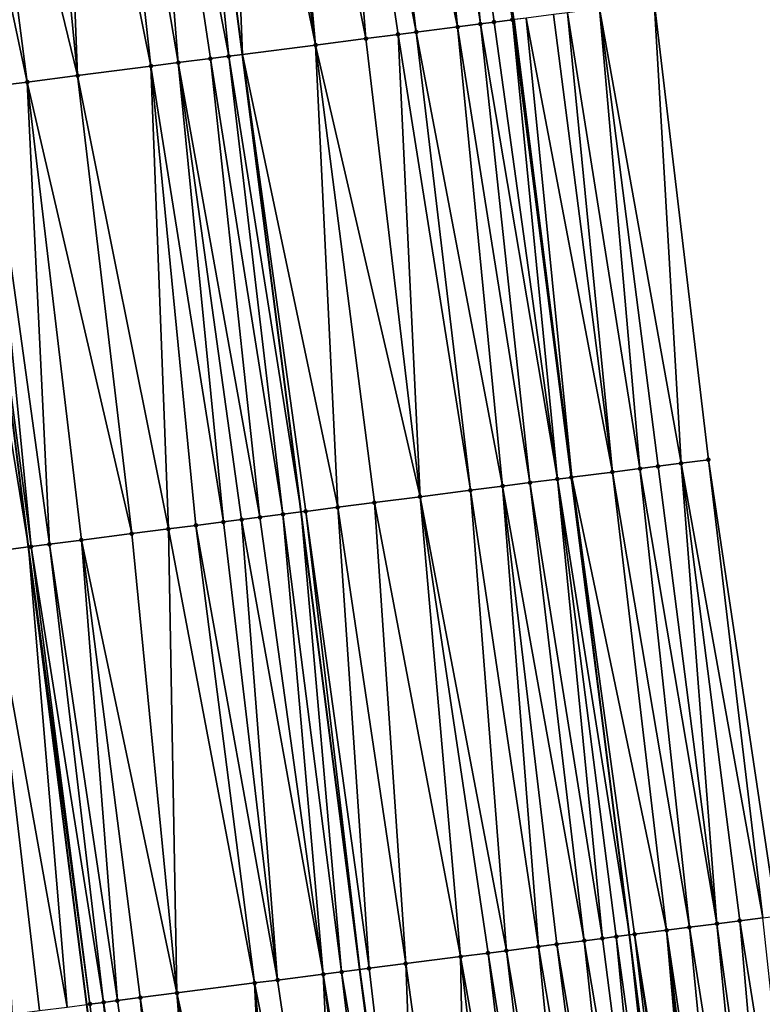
# Model space of a CAD drawing. Header units: feet. Extents: x 2004186 to 2014793, y 836912 to 864902.
# Tile 304 of 656: x 2010692 to 2010724, y 846642 to 846685. Entities that reach past the tile are written whole.
import ezdxf

# ---------------------------------------------------------------- set-up
doc = ezdxf.new("R2010")
doc.units = ezdxf.units.FT
doc.header["$LTSCALE"] = 100
doc.header["$MEASUREMENT"] = 0
for name, color, linetype, lineweight in [('EP_Travel Lane', 5, 'Continuous', 40), ('GPL_Skip Line', 2, 'Continuous', 40), ('Road Shots', 4, 'Continuous', 200), ('Road X-Section', 30, 'Continuous', 13)]:
    doc.layers.add(name, color=color, linetype=linetype, lineweight=lineweight)
doc.layers.add('I-77 SB_MM21-27-Surface-Border', color=7, linetype='Continuous')
doc.layers.add('I-77 SB_MM21-27-Surface-TIN', color=7, linetype='Continuous')

msp = doc.modelspace()

# ---------------------------------------------------------------- linework, layer by layer
at = {"layer": 'EP_Travel Lane'}
msp.add_polyline3d([(2010746.259659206, 846361.4718265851, 432.4409175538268), (2010744.67706048, 846381.4357524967, 432.6228364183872), (2010743.072637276, 846401.3705133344, 432.778790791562), (2010741.468191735, 846421.3055517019, 432.9162438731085), (2010739.747852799, 846441.3626244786, 433.0615329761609), (2010737.914762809, 846461.2920762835, 433.2014829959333), (2010736.070887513, 846481.2060482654, 433.356833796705), (2010734.227110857, 846501.1189549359, 433.5070528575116), (2010732.287668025, 846521.116699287, 433.7008599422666), (2010729.770920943, 846545.319774, 433.8500635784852), (2010727.518606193, 846565.1922004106, 433.9705695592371), (2010725.2662734, 846585.0647860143, 434.056638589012), (2010723.013937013, 846604.9374033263, 434.1358376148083), (2010720.732234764, 846624.9792221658, 434.2279998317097), (2010718.234095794, 846644.8225446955, 434.2954685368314), (2010715.735963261, 846664.6658160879, 434.3752531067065), (2010713.237841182, 846684.5090044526, 434.4749568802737)], dxfattribs=at)
at = {"layer": 'GPL_Skip Line'}
for points in [[(2010734.617451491, 846360.5594250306, 431.9941093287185), (2010733.025973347, 846380.4948676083, 432.1625931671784), (2010731.409516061, 846400.4284173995, 432.325664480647), (2010729.793053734, 846420.3620293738, 432.467986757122), (2010728.069054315, 846440.2864457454, 432.6096846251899), (2010726.21669693, 846460.1997938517, 432.7514885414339), (2010724.351219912, 846480.111282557, 432.9079875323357), (2010722.485731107, 846500.0228970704, 433.0638648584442), (2010720.544946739, 846519.927025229, 433.2578940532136), (2010718.140114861, 846544.0008914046, 433.4169742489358), (2010715.883260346, 846563.8728191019, 433.5338772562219), (2010713.626386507, 846583.7449169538, 433.6139725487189), (2010711.369514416, 846603.6169994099, 433.697398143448), (2010709.099465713, 846623.4874468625, 433.7894488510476), (2010706.552418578, 846643.3244748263, 433.860446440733), (2010704.005384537, 846663.1614008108, 433.9559335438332), (2010701.458350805, 846682.9983243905, 434.0519981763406), (2010698.883065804, 846702.8314638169, 434.1350826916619)], [(2010722.607946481, 846359.6180831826, 431.5534392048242), (2010721.029251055, 846379.5256798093, 431.7345156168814), (2010719.424851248, 846399.4601499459, 431.8844150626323), (2010717.820472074, 846419.3943637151, 432.0229026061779), (2010716.12549704, 846439.1858124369, 432.1563313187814), (2010714.296203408, 846459.0866051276, 432.3097081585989), (2010712.452399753, 846478.9998033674, 432.4492745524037), (2010710.60849604, 846498.9140822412, 432.6238982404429), (2010708.69003976, 846518.7259031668, 432.820283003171), (2010706.192759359, 846542.6460683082, 432.9817465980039), (2010703.951951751, 846562.519834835, 433.0951502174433), (2010701.711127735, 846582.3937468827, 433.1770790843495), (2010699.470299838, 846602.2676933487, 433.2515744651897), (2010697.235068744, 846621.9658725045, 433.3646820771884), (2010694.713833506, 846641.8061821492, 433.4433922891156), (2010692.192604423, 846661.6464433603, 433.533691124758), (2010689.671370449, 846681.4867430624, 433.6147614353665), (2010687.142786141, 846701.1469352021, 433.692900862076)]]:
    msp.add_polyline3d(points, dxfattribs=at)
at = {"layer": 'I-77 SB_MM21-27-Surface-Border', "color": 3, "linetype": 'ByBlock', "lineweight": -2}
msp.add_polyline3d([(2010719.312135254, 846685.2879506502, 434.7076173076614), (2010721.660792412, 846665.4255960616, 434.6020388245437), (2010724.604577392, 846645.6395493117, 434.5214249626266), (2010727.350005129, 846625.8279209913, 434.4675148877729), (2010729.851073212, 846605.7127080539, 434.3897048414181), (2010732.107943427, 846585.8406421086, 434.3027260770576), (2010734.364810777, 846565.968601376, 434.210275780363), (2010736.422944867, 846546.0740862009, 434.0973871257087), (2010738.851227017, 846521.7817855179, 433.9343033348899), (2010741.00522275, 846501.7516160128, 433.7713409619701), (2010743.26886303, 846481.8784288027, 433.6327471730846), (2010745.134406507, 846461.9662307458, 433.4748969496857), (2010746.988906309, 846442.0297828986, 433.3554525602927), (2010748.133269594, 846421.8440917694, 433.18541255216), (2010748.753034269, 846401.8292767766, 433.0085829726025), (2010750.170162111, 846381.8793619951, 432.8382511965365), (2010751.366102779, 846361.8719435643, 432.6467753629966)], dxfattribs=at)
at = {"layer": 'I-77 SB_MM21-27-Surface-TIN', "color": 128, "linetype": 'ByBlock', "lineweight": -2}
for points in [[(2010710.563447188, 846704.5073795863, 434.5797533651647), (2010709.771554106, 846704.3937778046, 434.5444605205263), (2010713.162493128, 846684.4993425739, 434.4719546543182)], [(2010710.563447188, 846704.5073795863, 434.5797533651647), (2010713.162493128, 846684.4993425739, 434.4719546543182), (2010713.237841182, 846684.5090044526, 434.4749568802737)], [(2010708.781692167, 846704.2517448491, 434.5084008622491), (2010706.60399372, 846703.9392875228, 434.4250908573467), (2010710.781993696, 846684.1940188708, 434.3941929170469)], [(2010709.771554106, 846704.3937778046, 434.5444605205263), (2010708.781692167, 846704.2517448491, 434.5084008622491), (2010711.773872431, 846684.3212061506, 434.4340211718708)], [(2010708.781692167, 846704.2517448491, 434.5084008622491), (2010710.781993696, 846684.1940188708, 434.3941929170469), (2010711.773872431, 846684.3212061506, 434.4340211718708)], [(2010709.771554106, 846704.3937778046, 434.5444605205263), (2010712.368995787, 846684.3975487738, 434.4506525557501), (2010713.162493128, 846684.4993425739, 434.4719546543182)], [(2010709.771554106, 846704.3937778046, 434.5444605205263), (2010711.773872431, 846684.3212061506, 434.4340211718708), (2010712.368995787, 846684.3975487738, 434.4506525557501)], [(2010705.218188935, 846703.7404279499, 434.3781298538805), (2010702.842517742, 846703.3995665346, 434.2869519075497), (2010706.814487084, 846683.6852049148, 434.2504498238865)], [(2010706.60399372, 846703.9392875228, 434.4250908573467), (2010705.218188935, 846703.7404279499, 434.3781298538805), (2010708.996618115, 846683.9650339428, 434.3339866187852)], [(2010705.218188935, 846703.7404279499, 434.3781298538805), (2010708.203117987, 846683.8632618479, 434.3074722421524), (2010708.996618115, 846683.9650339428, 434.3339866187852)], [(2010705.218188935, 846703.7404279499, 434.3781298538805), (2010706.814487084, 846683.6852049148, 434.2504498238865), (2010708.203117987, 846683.8632618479, 434.3074722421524)], [(2010706.60399372, 846703.9392875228, 434.4250908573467), (2010708.996618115, 846683.9650339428, 434.3339866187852), (2010710.781993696, 846684.1940188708, 434.3941929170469)], [(2010701.852651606, 846703.2575627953, 434.2432322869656), (2010700.664814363, 846703.0871435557, 434.194636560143), (2010704.63235541, 846683.4053808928, 434.1657108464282)], [(2010702.842517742, 846703.3995665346, 434.2869519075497), (2010701.852651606, 846703.2575627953, 434.2432322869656), (2010704.63235541, 846683.4053808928, 434.1657108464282)], [(2010702.842517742, 846703.3995665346, 434.2869519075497), (2010704.63235541, 846683.4053808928, 434.1657108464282), (2010706.814487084, 846683.6852049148, 434.2504498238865)], [(2010697.101312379, 846702.5758179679, 434.0666435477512), (2010700.863224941, 846682.9220012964, 434.0306770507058), (2010698.883065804, 846702.8314638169, 434.1350826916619)], [(2010700.664814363, 846703.0871435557, 434.194636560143), (2010698.883065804, 846702.8314638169, 434.1350826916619), (2010701.458350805, 846682.9983243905, 434.0519981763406)], [(2010700.863224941, 846682.9220012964, 434.0306770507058), (2010701.458350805, 846682.9983243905, 434.0519981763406), (2010698.883065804, 846702.8314638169, 434.1350826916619)], [(2010700.664814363, 846703.0871435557, 434.194636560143), (2010701.458350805, 846682.9983243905, 434.0519981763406), (2010704.63235541, 846683.4053808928, 434.1657108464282)], [(2010695.319554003, 846702.3202065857, 433.9891677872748), (2010693.537799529, 846702.0645680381, 433.9188142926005), (2010697.490833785, 846682.4895914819, 433.8887922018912)], [(2010697.101312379, 846702.5758179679, 434.0666435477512), (2010695.319554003, 846702.3202065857, 433.9891677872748), (2010698.681089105, 846682.642209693, 433.9381529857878)], [(2010695.319554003, 846702.3202065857, 433.9891677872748), (2010697.490833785, 846682.4895914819, 433.8887922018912), (2010698.681089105, 846682.642209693, 433.9381529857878)], [(2010697.101312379, 846702.5758179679, 434.0666435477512), (2010700.069723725, 846682.8202376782, 434.0021270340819), (2010700.863224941, 846682.9220012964, 434.0306770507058)], [(2010697.101312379, 846702.5758179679, 434.0666435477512), (2010698.681089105, 846682.642209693, 433.9381529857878), (2010700.069723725, 846682.8202376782, 434.0021270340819)], [(2010692.349967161, 846701.8941148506, 433.8791191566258), (2010689.578355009, 846701.4964136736, 433.78048603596), (2010694.31683048, 846682.0825248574, 433.7775102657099)], [(2010693.537799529, 846702.0645680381, 433.9188142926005), (2010692.349967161, 846701.8941148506, 433.8791191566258), (2010694.31683048, 846682.0825248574, 433.7775102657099)], [(2010693.537799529, 846702.0645680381, 433.9188142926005), (2010694.31683048, 846682.0825248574, 433.7775102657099), (2010697.490833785, 846682.4895914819, 433.8887922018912)], [(2010689.578355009, 846701.4964136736, 433.78048603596), (2010687.994581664, 846701.2691208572, 433.7333009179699), (2010692.134705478, 846681.8026488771, 433.7052486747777)], [(2010689.578355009, 846701.4964136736, 433.78048603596), (2010692.134705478, 846681.8026488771, 433.7052486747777), (2010694.31683048, 846682.0825248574, 433.7775102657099)], [(2010687.994581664, 846701.2691208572, 433.7333009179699), (2010690.349328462, 846681.5736751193, 433.6423599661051), (2010692.134705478, 846681.8026488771, 433.7052486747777)], [(2010716.931633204, 846684.982647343, 434.6249576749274), (2010720.470538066, 846665.2729702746, 434.5544973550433), (2010719.312135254, 846685.2879506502, 434.7076173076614)], [(2010719.312135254, 846685.2879506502, 434.7076173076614), (2010720.470538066, 846665.2729702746, 434.5544973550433), (2010721.660792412, 846665.4255960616, 434.6020388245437)], [(2010715.543002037, 846684.8045924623, 434.5674424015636), (2010714.947875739, 846684.728272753, 434.5453084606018), (2010717.494906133, 846664.8913751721, 434.4430003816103)], [(2010716.931633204, 846684.982647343, 434.6249576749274), (2010715.543002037, 846684.8045924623, 434.5674424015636), (2010718.685159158, 846665.0440112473, 434.4880712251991)], [(2010715.543002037, 846684.8045924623, 434.5674424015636), (2010717.494906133, 846664.8913751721, 434.4430003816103), (2010718.685159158, 846665.0440112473, 434.4880712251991)], [(2010716.931633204, 846684.982647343, 434.6249576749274), (2010719.478662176, 846665.1457608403, 434.5199892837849), (2010720.470538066, 846665.2729702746, 434.5544973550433)], [(2010716.931633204, 846684.982647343, 434.6249576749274), (2010718.685159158, 846665.0440112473, 434.4880712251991), (2010719.478662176, 846665.1457608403, 434.5199892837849)], [(2010712.368995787, 846684.3975487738, 434.4506525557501), (2010711.773872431, 846684.3212061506, 434.4340211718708), (2010715.114401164, 846664.5860946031, 434.3548803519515)], [(2010713.162493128, 846684.4993425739, 434.4719546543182), (2010712.368995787, 846684.3975487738, 434.4506525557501), (2010715.114401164, 846664.5860946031, 434.3548803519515)], [(2010713.162493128, 846684.4993425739, 434.4719546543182), (2010715.735963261, 846664.6658160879, 434.3752531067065), (2010713.237841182, 846684.5090044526, 434.4749568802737)], [(2010713.162493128, 846684.4993425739, 434.4719546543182), (2010715.709525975, 846664.6624258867, 434.3742348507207), (2010715.735963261, 846664.6658160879, 434.3752531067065)], [(2010713.162493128, 846684.4993425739, 434.4719546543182), (2010715.114401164, 846664.5860946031, 434.3548803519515), (2010715.709525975, 846664.6624258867, 434.3742348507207)], [(2010713.75762027, 846684.575655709, 434.4956673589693), (2010713.237841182, 846684.5090044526, 434.4749568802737), (2010715.735963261, 846664.6658160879, 434.3752531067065)], [(2010714.947875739, 846684.728272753, 434.5453084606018), (2010713.75762027, 846684.575655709, 434.4956673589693), (2010717.494906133, 846664.8913751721, 434.4430003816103)], [(2010713.75762027, 846684.575655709, 434.4956673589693), (2010715.735963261, 846664.6658160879, 434.3752531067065), (2010717.494906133, 846664.8913751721, 434.4430003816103)], [(2010708.996618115, 846683.9650339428, 434.3339866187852), (2010708.203117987, 846683.8632618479, 434.3074722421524), (2010711.345276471, 846664.1026700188, 434.2306499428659)], [(2010710.781993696, 846684.1940188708, 434.3941929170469), (2010708.996618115, 846683.9650339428, 434.3339866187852), (2010712.733905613, 846664.2807406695, 434.2843782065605)], [(2010708.996618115, 846683.9650339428, 434.3339866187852), (2010711.345276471, 846664.1026700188, 434.2306499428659), (2010712.733905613, 846664.2807406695, 434.2843782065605)], [(2010711.773872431, 846684.3212061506, 434.4340211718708), (2010710.781993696, 846684.1940188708, 434.3941929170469), (2010713.924156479, 846664.4333935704, 434.3254084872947)], [(2010710.781993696, 846684.1940188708, 434.3941929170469), (2010712.733905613, 846664.2807406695, 434.2843782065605), (2010713.924156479, 846664.4333935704, 434.3254084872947)], [(2010711.773872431, 846684.3212061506, 434.4340211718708), (2010713.924156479, 846664.4333935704, 434.3254084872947), (2010715.114401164, 846664.5860946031, 434.3548803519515)], [(2010706.814487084, 846683.6852049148, 434.2504498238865), (2010704.63235541, 846683.4053808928, 434.1657108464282), (2010709.163146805, 846663.8228303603, 434.1496659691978)], [(2010708.203117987, 846683.8632618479, 434.3074722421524), (2010706.814487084, 846683.6852049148, 434.2504498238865), (2010709.163146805, 846663.8228303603, 434.1496659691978)], [(2010708.203117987, 846683.8632618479, 434.3074722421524), (2010709.163146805, 846663.8228303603, 434.1496659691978), (2010711.345276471, 846664.1026700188, 434.2306499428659)], [(2010704.63235541, 846683.4053808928, 434.1657108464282), (2010701.458350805, 846682.9983243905, 434.0519981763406), (2010705.592384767, 846663.3649452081, 434.0089125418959)], [(2010704.63235541, 846683.4053808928, 434.1657108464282), (2010707.179389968, 846663.5684508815, 434.0711907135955), (2010709.163146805, 846663.8228303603, 434.1496659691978)], [(2010704.63235541, 846683.4053808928, 434.1657108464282), (2010705.592384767, 846663.3649452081, 434.0089125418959), (2010707.179389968, 846663.5684508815, 434.0711907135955)], [(2010698.681089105, 846682.642209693, 433.9381529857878), (2010697.490833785, 846682.4895914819, 433.8887922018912), (2010700.632998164, 846662.7289537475, 433.8229937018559)], [(2010700.069723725, 846682.8202376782, 434.0021270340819), (2010698.681089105, 846682.642209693, 433.9381529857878), (2010702.220003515, 846662.9324582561, 433.8855516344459)], [(2010698.681089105, 846682.642209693, 433.9381529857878), (2010701.426498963, 846662.8307206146, 433.8507635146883), (2010702.220003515, 846662.9324582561, 433.8855516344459)], [(2010698.681089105, 846682.642209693, 433.9381529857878), (2010700.632998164, 846662.7289537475, 433.8229937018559), (2010701.426498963, 846662.8307206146, 433.8507635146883)], [(2010700.863224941, 846682.9220012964, 434.0306770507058), (2010700.069723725, 846682.8202376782, 434.0021270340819), (2010703.211883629, 846663.0596347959, 433.9279590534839)], [(2010700.069723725, 846682.8202376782, 434.0021270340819), (2010702.220003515, 846662.9324582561, 433.8855516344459), (2010703.211883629, 846663.0596347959, 433.9279590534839)], [(2010700.863224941, 846682.9220012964, 434.0306770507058), (2010704.005384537, 846663.1614008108, 433.9559335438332), (2010701.458350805, 846682.9983243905, 434.0519981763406)], [(2010700.863224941, 846682.9220012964, 434.0306770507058), (2010703.211883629, 846663.0596347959, 433.9279590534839), (2010704.005384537, 846663.1614008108, 433.9559335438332)], [(2010704.203759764, 846663.1868423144, 433.9629271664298), (2010701.458350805, 846682.9983243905, 434.0519981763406), (2010704.005384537, 846663.1614008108, 433.9559335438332)], [(2010705.592384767, 846663.3649452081, 434.0089125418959), (2010701.458350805, 846682.9983243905, 434.0519981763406), (2010704.203759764, 846663.1868423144, 433.9629271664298)], [(2010697.490833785, 846682.4895914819, 433.8887922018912), (2010694.31683048, 846682.0825248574, 433.7775102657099), (2010698.252496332, 846662.4236487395, 433.7407424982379)], [(2010697.490833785, 846682.4895914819, 433.8887922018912), (2010699.442746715, 846662.5763053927, 433.7808717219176), (2010700.632998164, 846662.7289537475, 433.8229937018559)], [(2010697.490833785, 846682.4895914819, 433.8887922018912), (2010698.252496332, 846662.4236487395, 433.7407424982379), (2010699.442746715, 846662.5763053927, 433.7808717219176)], [(2010692.134705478, 846681.8026488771, 433.7052486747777), (2010690.349328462, 846681.5736751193, 433.6423599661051), (2010693.094746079, 846661.7621256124, 433.569482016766)], [(2010694.31683048, 846682.0825248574, 433.7775102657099), (2010692.134705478, 846681.8026488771, 433.7052486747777), (2010696.665494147, 846662.2201195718, 433.6841062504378)], [(2010692.134705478, 846681.8026488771, 433.7052486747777), (2010694.483370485, 846661.9402331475, 433.6143527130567), (2010696.665494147, 846662.2201195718, 433.6841062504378)], [(2010692.134705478, 846681.8026488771, 433.7052486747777), (2010693.094746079, 846661.7621256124, 433.569482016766), (2010694.483370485, 846661.9402331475, 433.6143527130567)], [(2010694.31683048, 846682.0825248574, 433.7775102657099), (2010696.665494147, 846662.2201195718, 433.6841062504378), (2010698.252496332, 846662.4236487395, 433.7407424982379)], [(2010688.960697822, 846681.395616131, 433.5858311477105), (2010692.192604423, 846661.6464433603, 433.533691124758), (2010689.671370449, 846681.4867430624, 433.6147614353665)], [(2010688.960697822, 846681.395616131, 433.5858311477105), (2010690.317479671, 846661.4060475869, 433.4468302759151), (2010692.192604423, 846661.6464433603, 433.533691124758)], [(2010690.349328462, 846681.5736751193, 433.6423599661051), (2010689.671370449, 846681.4867430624, 433.6147614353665), (2010692.301243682, 846661.6603711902, 433.5387235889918)], [(2010692.301243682, 846661.6603711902, 433.5387235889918), (2010689.671370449, 846681.4867430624, 433.6147614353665), (2010692.192604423, 846661.6464433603, 433.533691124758)], [(2010690.349328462, 846681.5736751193, 433.6423599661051), (2010692.301243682, 846661.6603711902, 433.5387235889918), (2010693.094746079, 846661.7621256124, 433.569482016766)], [(2010719.478662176, 846665.1457608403, 434.5199892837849), (2010718.685159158, 846665.0440112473, 434.4880712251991), (2010722.025697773, 846645.3088227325, 434.4273963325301)], [(2010720.470538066, 846665.2729702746, 434.5544973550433), (2010719.478662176, 846665.1457608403, 434.5199892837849), (2010722.025697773, 846645.3088227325, 434.4273963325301)], [(2010720.470538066, 846665.2729702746, 434.5544973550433), (2010724.00945251, 846645.5632185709, 434.5019407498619), (2010721.660792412, 846665.4255960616, 434.6020388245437)], [(2010720.470538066, 846665.2729702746, 434.5544973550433), (2010723.017574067, 846645.4360290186, 434.4626592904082), (2010724.00945251, 846645.5632185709, 434.5019407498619)], [(2010720.470538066, 846665.2729702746, 434.5544973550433), (2010722.025697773, 846645.3088227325, 434.4273963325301), (2010723.017574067, 846645.4360290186, 434.4626592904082)], [(2010721.660792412, 846665.4255960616, 434.6020388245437), (2010724.00945251, 846645.5632185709, 434.5019407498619), (2010724.604577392, 846645.6395493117, 434.5214249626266)], [(2010717.494906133, 846664.8913751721, 434.4430003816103), (2010715.735963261, 846664.6658160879, 434.3752531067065), (2010719.843569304, 846645.0289737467, 434.3486546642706)], [(2010718.685159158, 846665.0440112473, 434.4880712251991), (2010717.494906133, 846664.8913751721, 434.4430003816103), (2010720.835444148, 846645.1561913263, 434.3812056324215)], [(2010717.494906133, 846664.8913751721, 434.4430003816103), (2010719.843569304, 846645.0289737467, 434.3486546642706), (2010720.835444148, 846645.1561913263, 434.3812056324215)], [(2010718.685159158, 846665.0440112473, 434.4880712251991), (2010720.835444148, 846645.1561913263, 434.3812056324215), (2010722.025697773, 846645.3088227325, 434.4273963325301)], [(2010712.733905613, 846664.2807406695, 434.2843782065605), (2010711.345276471, 846664.1026700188, 434.2306499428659), (2010714.289061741, 846644.3166210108, 434.1505898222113)], [(2010713.924156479, 846664.4333935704, 434.3254084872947), (2010712.733905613, 846664.2807406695, 434.2843782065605), (2010716.272816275, 846644.5710184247, 434.2247558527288)], [(2010712.733905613, 846664.2807406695, 434.2843782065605), (2010715.082561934, 846644.418392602, 434.1772242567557), (2010716.272816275, 846644.5710184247, 434.2247558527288)], [(2010712.733905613, 846664.2807406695, 434.2843782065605), (2010714.289061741, 846644.3166210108, 434.1505898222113), (2010715.082561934, 846644.418392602, 434.1772242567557)], [(2010715.114401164, 846664.5860946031, 434.3548803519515), (2010713.924156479, 846664.4333935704, 434.3254084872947), (2010717.066321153, 846644.6727535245, 434.2601534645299)], [(2010713.924156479, 846664.4333935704, 434.3254084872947), (2010716.272816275, 846644.5710184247, 434.2247558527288), (2010717.066321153, 846644.6727535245, 434.2601534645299)], [(2010715.709525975, 846664.6624258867, 434.3742348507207), (2010715.114401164, 846664.5860946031, 434.3548803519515), (2010718.234095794, 846644.8225446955, 434.2954685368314)], [(2010715.114401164, 846664.5860946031, 434.3548803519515), (2010717.661445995, 846644.7490845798, 434.2795621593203), (2010718.234095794, 846644.8225446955, 434.2954685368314)], [(2010715.114401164, 846664.5860946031, 434.3548803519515), (2010717.066321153, 846644.6727535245, 434.2601534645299), (2010717.661445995, 846644.7490845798, 434.2795621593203)], [(2010715.709525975, 846664.6624258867, 434.3742348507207), (2010718.234095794, 846644.8225446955, 434.2954685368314), (2010715.735963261, 846664.6658160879, 434.3752531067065)], [(2010718.454943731, 846644.8508753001, 434.3016029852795), (2010715.735963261, 846664.6658160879, 434.3752531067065), (2010718.234095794, 846644.8225446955, 434.2954685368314)], [(2010719.843569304, 846645.0289737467, 434.3486546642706), (2010715.735963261, 846664.6658160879, 434.3752531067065), (2010718.454943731, 846644.8508753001, 434.3016029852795)], [(2010711.345276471, 846664.1026700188, 434.2306499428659), (2010709.163146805, 846663.8228303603, 434.1496659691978), (2010712.900436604, 846644.138519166, 434.1043541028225)], [(2010711.345276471, 846664.1026700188, 434.2306499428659), (2010712.900436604, 846644.138519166, 434.1043541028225), (2010714.289061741, 846644.3166210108, 434.1505898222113)], [(2010707.179389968, 846663.5684508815, 434.0711907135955), (2010705.592384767, 846663.3649452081, 434.0089125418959), (2010708.536170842, 846643.5788899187, 433.9303671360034)], [(2010709.163146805, 846663.8228303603, 434.1496659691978), (2010707.179389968, 846663.5684508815, 434.0711907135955), (2010710.916681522, 846643.8841260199, 434.0291631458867)], [(2010707.179389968, 846663.5684508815, 434.0711907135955), (2010708.536170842, 846643.5788899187, 433.9303671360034), (2010710.916681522, 846643.8841260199, 434.0291631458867)], [(2010709.163146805, 846663.8228303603, 434.1496659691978), (2010712.106933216, 846644.0367724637, 434.071742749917), (2010712.900436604, 846644.138519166, 434.1043541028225)], [(2010709.163146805, 846663.8228303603, 434.1496659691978), (2010710.916681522, 846643.8841260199, 434.0291631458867), (2010712.106933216, 846644.0367724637, 434.071742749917)], [(2010703.211883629, 846663.0596347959, 433.9279590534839), (2010702.220003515, 846662.9324582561, 433.8855516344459), (2010704.965418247, 846643.1209312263, 433.8072777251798)], [(2010703.211883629, 846663.0596347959, 433.9279590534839), (2010705.75891945, 846643.2226949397, 433.8358040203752), (2010704.005384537, 846663.1614008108, 433.9559335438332)], [(2010703.211883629, 846663.0596347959, 433.9279590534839), (2010704.965418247, 846643.1209312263, 433.8072777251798), (2010705.75891945, 846643.2226949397, 433.8358040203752)], [(2010704.203759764, 846663.1868423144, 433.9629271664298), (2010704.005384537, 846663.1614008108, 433.9559335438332), (2010706.552418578, 846643.3244748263, 433.860446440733)], [(2010705.75891945, 846643.2226949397, 433.8358040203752), (2010706.552418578, 846643.3244748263, 433.860446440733), (2010704.005384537, 846663.1614008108, 433.9559335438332)], [(2010705.592384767, 846663.3649452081, 434.0089125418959), (2010704.203759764, 846663.1868423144, 433.9629271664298), (2010706.949168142, 846643.3753647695, 433.8727676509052)], [(2010704.203759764, 846663.1868423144, 433.9629271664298), (2010706.552418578, 846643.3244748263, 433.860446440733), (2010706.949168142, 846643.3753647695, 433.8727676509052)], [(2010705.592384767, 846663.3649452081, 434.0089125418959), (2010706.949168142, 846643.3753647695, 433.8727676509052), (2010708.536170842, 846643.5788899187, 433.9303671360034)], [(2010699.442746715, 846662.5763053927, 433.7808717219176), (2010698.252496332, 846662.4236487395, 433.7407424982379), (2010701.98977939, 846642.7393900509, 433.6828339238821)], [(2010700.632998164, 846662.7289537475, 433.8229937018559), (2010699.442746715, 846662.5763053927, 433.7808717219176), (2010702.981657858, 846642.8665794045, 433.7221631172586)], [(2010699.442746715, 846662.5763053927, 433.7808717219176), (2010701.98977939, 846642.7393900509, 433.6828339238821), (2010702.981657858, 846642.8665794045, 433.7221631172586)], [(2010701.426498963, 846662.8307206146, 433.8507635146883), (2010700.632998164, 846662.7289537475, 433.8229937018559), (2010702.981657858, 846642.8665794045, 433.7221631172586)], [(2010702.220003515, 846662.9324582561, 433.8855516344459), (2010701.426498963, 846662.8307206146, 433.8507635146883), (2010704.965418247, 846643.1209312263, 433.8072777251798)], [(2010701.426498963, 846662.8307206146, 433.8507635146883), (2010702.981657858, 846642.8665794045, 433.7221631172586), (2010704.965418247, 846643.1209312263, 433.8072777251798)], [(2010696.665494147, 846662.2201195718, 433.6841062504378), (2010694.483370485, 846661.9402331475, 433.6143527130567), (2010698.617406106, 846642.3068410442, 433.5743787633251)], [(2010698.252496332, 846662.4236487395, 433.7407424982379), (2010696.665494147, 846662.2201195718, 433.6841062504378), (2010698.617406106, 846642.3068410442, 433.5743787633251)], [(2010698.252496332, 846662.4236487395, 433.7407424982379), (2010698.617406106, 846642.3068410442, 433.5743787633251), (2010701.98977939, 846642.7393900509, 433.6828339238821)], [(2010693.094746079, 846661.7621256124, 433.569482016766), (2010692.301243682, 846661.6603711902, 433.5387235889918), (2010695.443408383, 846641.899730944, 433.4735407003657)], [(2010694.483370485, 846661.9402331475, 433.6143527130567), (2010693.094746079, 846661.7621256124, 433.569482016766), (2010696.03853243, 846641.9760681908, 433.4914624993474)], [(2010693.094746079, 846661.7621256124, 433.569482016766), (2010695.443408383, 846641.899730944, 433.4735407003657), (2010696.03853243, 846641.9760681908, 433.4914624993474)], [(2010694.483370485, 846661.9402331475, 433.6143527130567), (2010697.0304046, 846642.1033065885, 433.5190141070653), (2010698.617406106, 846642.3068410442, 433.5743787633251)], [(2010694.483370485, 846661.9402331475, 433.6143527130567), (2010696.03853243, 846641.9760681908, 433.4914624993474), (2010697.0304046, 846642.1033065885, 433.5190141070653)], [(2010690.317479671, 846661.4060475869, 433.4468302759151), (2010693.856402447, 846641.6962309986, 433.4098886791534), (2010692.192604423, 846661.6464433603, 433.533691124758)], [(2010690.317479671, 846661.4060475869, 433.4468302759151), (2010692.666147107, 846641.5436129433, 433.3604918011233), (2010693.856402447, 846641.6962309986, 433.4098886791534)], [(2010690.317479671, 846661.4060475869, 433.4468302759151), (2010691.475893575, 846641.3909808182, 433.3144736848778), (2010692.666147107, 846641.5436129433, 433.3604918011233)], [(2010692.301243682, 846661.6603711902, 433.5387235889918), (2010692.192604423, 846661.6464433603, 433.533691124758), (2010694.848280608, 846641.8234227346, 433.448645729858)], [(2010693.856402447, 846641.6962309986, 433.4098886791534), (2010694.713833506, 846641.8061821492, 433.4433922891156), (2010692.192604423, 846661.6464433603, 433.533691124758)], [(2010694.848280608, 846641.8234227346, 433.448645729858), (2010692.192604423, 846661.6464433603, 433.533691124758), (2010694.713833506, 846641.8061821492, 433.4433922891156)], [(2010692.301243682, 846661.6603711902, 433.5387235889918), (2010694.848280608, 846641.8234227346, 433.448645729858), (2010695.443408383, 846641.899730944, 433.4735407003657)], [(2010724.00945251, 846645.5632185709, 434.5019407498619), (2010723.017574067, 846645.4360290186, 434.4626592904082), (2010726.159753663, 846625.6752727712, 434.425359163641)], [(2010720.835444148, 846645.1561913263, 434.3812056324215), (2010719.843569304, 846645.0289737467, 434.3486546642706), (2010722.787377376, 846625.2427471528, 434.3112798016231)], [(2010722.025697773, 846645.3088227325, 434.4273963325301), (2010720.835444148, 846645.1561913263, 434.3812056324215), (2010723.977623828, 846625.3954344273, 434.3440569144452)], [(2010720.835444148, 846645.1561913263, 434.3812056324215), (2010722.787377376, 846625.2427471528, 434.3112798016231), (2010723.977623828, 846625.3954344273, 434.3440569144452)], [(2010723.017574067, 846645.4360290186, 434.4626592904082), (2010722.025697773, 846645.3088227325, 434.4273963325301), (2010724.771126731, 846625.4971849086, 434.3757625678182)], [(2010722.025697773, 846645.3088227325, 434.4273963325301), (2010723.977623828, 846625.3954344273, 434.3440569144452), (2010724.771126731, 846625.4971849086, 434.3757625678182)], [(2010723.017574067, 846645.4360290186, 434.4626592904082), (2010724.771126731, 846625.4971849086, 434.3757625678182), (2010726.159753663, 846625.6752727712, 434.425359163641)], [(2010717.066321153, 846644.6727535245, 434.2601534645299), (2010716.272816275, 846644.5710184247, 434.2247558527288), (2010719.613368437, 846624.8357244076, 434.1894568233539)], [(2010717.661445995, 846644.7490845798, 434.2795621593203), (2010717.066321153, 846644.6727535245, 434.2601534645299), (2010719.613368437, 846624.8357244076, 434.1894568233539)], [(2010717.661445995, 846644.7490845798, 434.2795621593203), (2010720.406867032, 846624.9375084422, 434.2131049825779), (2010718.234095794, 846644.8225446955, 434.2954685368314)], [(2010717.661445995, 846644.7490845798, 434.2795621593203), (2010719.613368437, 846624.8357244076, 434.1894568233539), (2010720.406867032, 846624.9375084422, 434.2131049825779)], [(2010718.454943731, 846644.8508753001, 434.3016029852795), (2010718.234095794, 846644.8225446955, 434.2954685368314), (2010720.803619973, 846624.9883720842, 434.2317430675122)], [(2010720.605242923, 846624.9629447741, 434.2213407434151), (2010720.732234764, 846624.9792221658, 434.2279998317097), (2010718.234095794, 846644.8225446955, 434.2954685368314)], [(2010720.803619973, 846624.9883720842, 434.2317430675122), (2010718.234095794, 846644.8225446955, 434.2954685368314), (2010720.732234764, 846624.9792221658, 434.2279998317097)], [(2010720.605242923, 846624.9629447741, 434.2213407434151), (2010718.234095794, 846644.8225446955, 434.2954685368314), (2010720.406867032, 846624.9375084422, 434.2131049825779)], [(2010719.843569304, 846645.0289737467, 434.3486546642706), (2010718.454943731, 846644.8508753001, 434.3016029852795), (2010721.597132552, 846625.090047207, 434.281545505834)], [(2010718.454943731, 846644.8508753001, 434.3016029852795), (2010721.398755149, 846625.0646226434, 434.2704835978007), (2010721.597132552, 846625.090047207, 434.281545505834)], [(2010718.454943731, 846644.8508753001, 434.3016029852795), (2010720.803619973, 846624.9883720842, 434.2317430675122), (2010721.398755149, 846625.0646226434, 434.2704835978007)], [(2010719.843569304, 846645.0289737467, 434.3486546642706), (2010721.795508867, 846625.1154802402, 434.2905734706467), (2010722.19225747, 846625.1663776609, 434.3010999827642)], [(2010719.843569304, 846645.0289737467, 434.3486546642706), (2010721.597132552, 846625.090047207, 434.281545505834), (2010721.795508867, 846625.1154802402, 434.2905734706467)], [(2010719.843569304, 846645.0289737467, 434.3486546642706), (2010722.19225747, 846625.1663776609, 434.3010999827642), (2010722.787377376, 846625.2427471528, 434.3112798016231)], [(2010714.289061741, 846644.3166210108, 434.1505898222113), (2010712.900436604, 846644.138519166, 434.1043541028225), (2010716.24098251, 846624.4032738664, 434.0573482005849)], [(2010715.082561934, 846644.418392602, 434.1772242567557), (2010714.289061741, 846644.3166210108, 434.1505898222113), (2010717.629613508, 846624.5813300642, 434.1145488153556)], [(2010714.289061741, 846644.3166210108, 434.1505898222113), (2010716.24098251, 846624.4032738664, 434.0573482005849), (2010717.629613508, 846624.5813300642, 434.1145488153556)], [(2010716.272816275, 846644.5710184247, 434.2247558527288), (2010715.082561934, 846644.418392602, 434.1772242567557), (2010718.423117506, 846624.6830720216, 434.1483014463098)], [(2010715.082561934, 846644.418392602, 434.1772242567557), (2010717.629613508, 846624.5813300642, 434.1145488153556), (2010718.423117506, 846624.6830720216, 434.1483014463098)], [(2010716.272816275, 846644.5710184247, 434.2247558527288), (2010718.423117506, 846624.6830720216, 434.1483014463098), (2010719.613368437, 846624.8357244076, 434.1894568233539)], [(2010710.916681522, 846643.8841260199, 434.0291631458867), (2010708.536170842, 846643.5788899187, 433.9303671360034), (2010711.281594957, 846623.7672898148, 433.8696443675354)], [(2010712.106933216, 846644.0367724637, 434.071742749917), (2010710.916681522, 846643.8841260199, 434.0291631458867), (2010714.455605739, 846624.1742982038, 433.9949148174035)], [(2010710.916681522, 846643.8841260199, 434.0291631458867), (2010713.265354, 846624.0216521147, 433.9522473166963), (2010714.455605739, 846624.1742982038, 433.9949148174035)], [(2010710.916681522, 846643.8841260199, 434.0291631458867), (2010711.281594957, 846623.7672898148, 433.8696443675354), (2010713.265354, 846624.0216521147, 433.9522473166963)], [(2010712.900436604, 846644.138519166, 434.1043541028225), (2010712.106933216, 846644.0367724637, 434.071742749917), (2010715.249108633, 846624.2760487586, 434.0266028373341)], [(2010712.106933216, 846644.0367724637, 434.071742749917), (2010714.455605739, 846624.1742982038, 433.9949148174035), (2010715.249108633, 846624.2760487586, 434.0266028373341)], [(2010712.900436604, 846644.138519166, 434.1043541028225), (2010715.249108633, 846624.2760487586, 434.0266028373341), (2010716.24098251, 846624.4032738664, 434.0573482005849)], [(2010706.949168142, 846643.3753647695, 433.8727676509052), (2010706.552418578, 846643.3244748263, 433.860446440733), (2010709.297840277, 846623.5128935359, 433.7952012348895)], [(2010708.536170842, 846643.5788899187, 433.9303671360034), (2010706.949168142, 846643.3753647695, 433.8727676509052), (2010709.297840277, 846623.5128935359, 433.7952012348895)], [(2010708.536170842, 846643.5788899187, 433.9303671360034), (2010709.297840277, 846623.5128935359, 433.7952012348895), (2010711.281594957, 846623.7672898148, 433.8696443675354)], [(2010704.965418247, 846643.1209312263, 433.8072777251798), (2010702.981657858, 846642.8665794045, 433.7221631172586), (2010705.925457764, 846623.0804164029, 433.669478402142)], [(2010705.75891945, 846643.2226949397, 433.8358040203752), (2010704.965418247, 846643.1209312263, 433.8072777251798), (2010708.107592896, 846623.360213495, 433.7606869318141)], [(2010704.965418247, 846643.1209312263, 433.8072777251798), (2010707.512467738, 846623.2838849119, 433.74068325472), (2010708.107592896, 846623.360213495, 433.7606869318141)], [(2010704.965418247, 846643.1209312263, 433.8072777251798), (2010705.925457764, 846623.0804164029, 433.669478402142), (2010707.512467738, 846623.2838849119, 433.74068325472)], [(2010705.75891945, 846643.2226949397, 433.8358040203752), (2010709.099465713, 846623.4874468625, 433.7894488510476), (2010706.552418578, 846643.3244748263, 433.860446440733)], [(2010705.75891945, 846643.2226949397, 433.8358040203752), (2010708.107592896, 846623.360213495, 433.7606869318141), (2010709.099465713, 846623.4874468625, 433.7894488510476)], [(2010709.297840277, 846623.5128935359, 433.7952012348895), (2010706.552418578, 846643.3244748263, 433.860446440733), (2010709.099465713, 846623.4874468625, 433.7894488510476)], [(2010701.98977939, 846642.7393900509, 433.6828339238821), (2010698.617406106, 846642.3068410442, 433.5743787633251), (2010702.949829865, 846622.698789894, 433.5655199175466)], [(2010702.981657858, 846642.8665794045, 433.7221631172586), (2010701.98977939, 846642.7393900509, 433.6828339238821), (2010705.925457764, 846623.0804164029, 433.669478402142)], [(2010701.98977939, 846642.7393900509, 433.6828339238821), (2010703.941702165, 846622.8260272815, 433.5933164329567), (2010705.925457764, 846623.0804164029, 433.669478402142)], [(2010701.98977939, 846642.7393900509, 433.6828339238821), (2010702.949829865, 846622.698789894, 433.5655199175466), (2010703.941702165, 846622.8260272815, 433.5933164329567)], [(2010697.0304046, 846642.1033065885, 433.5190141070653), (2010696.03853243, 846641.9760681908, 433.4914624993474), (2010698.783952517, 846622.1644994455, 433.4231805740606)], [(2010698.617406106, 846642.3068410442, 433.5743787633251), (2010697.0304046, 846642.1033065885, 433.5190141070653), (2010700.172576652, 846622.342609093, 433.4675456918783)], [(2010697.0304046, 846642.1033065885, 433.5190141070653), (2010698.783952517, 846622.1644994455, 433.4231805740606), (2010700.172576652, 846622.342609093, 433.4675456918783)], [(2010698.617406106, 846642.3068410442, 433.5743787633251), (2010701.957952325, 846622.5715933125, 433.5279241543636), (2010702.949829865, 846622.698789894, 433.5655199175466)], [(2010698.617406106, 846642.3068410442, 433.5743787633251), (2010700.172576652, 846622.342609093, 433.4675456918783), (2010701.957952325, 846622.5715933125, 433.5279241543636)], [(2010694.848280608, 846641.8234227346, 433.448645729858), (2010694.713833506, 846641.8061821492, 433.4433922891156), (2010697.395324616, 846621.9864191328, 433.3717709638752)], [(2010695.443408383, 846641.899730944, 433.4735407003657), (2010694.848280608, 846641.8234227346, 433.448645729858), (2010697.395324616, 846621.9864191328, 433.3717709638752)], [(2010696.03853243, 846641.9760681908, 433.4914624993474), (2010695.443408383, 846641.899730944, 433.4735407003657), (2010698.783952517, 846622.1644994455, 433.4231805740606)], [(2010695.443408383, 846641.899730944, 433.4735407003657), (2010697.395324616, 846621.9864191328, 433.3717709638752), (2010698.783952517, 846622.1644994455, 433.4231805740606)]]:
    msp.add_3dface(points, dxfattribs=at)
at = {"layer": 'Road Shots', "lineweight": 100}
for p in [(2010712.368995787, 846684.3975487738, 434.4506525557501), (2010713.162493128, 846684.4993425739, 434.4719546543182), (2010708.996618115, 846683.9650339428, 434.3339866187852), (2010710.781993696, 846684.1940188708, 434.3941929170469), (2010711.773872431, 846684.3212061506, 434.4340211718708), (2010706.814487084, 846683.6852049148, 434.2504498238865), (2010708.203117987, 846683.8632618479, 434.3074722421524), (2010704.63235541, 846683.4053808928, 434.1657108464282), (2010698.681089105, 846682.642209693, 433.9381529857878), (2010700.069723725, 846682.8202376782, 434.0021270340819), (2010700.863224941, 846682.9220012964, 434.0306770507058), (2010697.490833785, 846682.4895914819, 433.8887922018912), (2010692.134705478, 846681.8026488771, 433.7052486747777), (2010694.31683048, 846682.0825248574, 433.7775102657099), (2010719.478662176, 846665.1457608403, 434.5199892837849), (2010720.470538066, 846665.2729702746, 434.5544973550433), (2010721.660792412, 846665.4255960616, 434.6020388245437), (2010717.494906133, 846664.8913751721, 434.4430003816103), (2010718.685159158, 846665.0440112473, 434.4880712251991), (2010712.733905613, 846664.2807406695, 434.2843782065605), (2010713.924156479, 846664.4333935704, 434.3254084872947), (2010715.114401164, 846664.5860946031, 434.3548803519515), (2010715.709525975, 846664.6624258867, 434.3742348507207), (2010711.345276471, 846664.1026700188, 434.2306499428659), (2010707.179389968, 846663.5684508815, 434.0711907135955), (2010709.163146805, 846663.8228303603, 434.1496659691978), (2010703.211883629, 846663.0596347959, 433.9279590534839), (2010704.203759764, 846663.1868423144, 433.9629271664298), (2010705.592384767, 846663.3649452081, 434.0089125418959), (2010699.442746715, 846662.5763053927, 433.7808717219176), (2010700.632998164, 846662.7289537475, 433.8229937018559), (2010701.426498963, 846662.8307206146, 433.8507635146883), (2010702.220003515, 846662.9324582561, 433.8855516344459), (2010696.665494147, 846662.2201195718, 433.6841062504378), (2010698.252496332, 846662.4236487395, 433.7407424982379), (2010693.094746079, 846661.7621256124, 433.569482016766), (2010694.483370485, 846661.9402331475, 433.6143527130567), (2010692.301243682, 846661.6603711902, 433.5387235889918), (2010720.835444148, 846645.1561913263, 434.3812056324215), (2010722.025697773, 846645.3088227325, 434.4273963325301), (2010723.017574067, 846645.4360290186, 434.4626592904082), (2010717.066321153, 846644.6727535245, 434.2601534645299), (2010717.661445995, 846644.7490845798, 434.2795621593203), (2010718.454943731, 846644.8508753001, 434.3016029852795), (2010719.843569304, 846645.0289737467, 434.3486546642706), (2010714.289061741, 846644.3166210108, 434.1505898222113), (2010715.082561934, 846644.418392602, 434.1772242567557), (2010716.272816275, 846644.5710184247, 434.2247558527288), (2010710.916681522, 846643.8841260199, 434.0291631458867), (2010712.106933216, 846644.0367724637, 434.071742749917), (2010712.900436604, 846644.138519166, 434.1043541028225), (2010706.949168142, 846643.3753647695, 433.8727676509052), (2010708.536170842, 846643.5788899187, 433.9303671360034), (2010704.965418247, 846643.1209312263, 433.8072777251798), (2010705.75891945, 846643.2226949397, 433.8358040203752), (2010701.98977939, 846642.7393900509, 433.6828339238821), (2010702.981657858, 846642.8665794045, 433.7221631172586), (2010697.0304046, 846642.1033065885, 433.5190141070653), (2010698.617406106, 846642.3068410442, 433.5743787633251), (2010694.848280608, 846641.8234227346, 433.448645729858), (2010695.443408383, 846641.899730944, 433.4735407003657), (2010696.03853243, 846641.9760681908, 433.4914624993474)]:
    msp.add_point(p, dxfattribs=at)
at = {"layer": 'Road X-Section', "extrusion": (-0.1273520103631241, 0.9918486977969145, 0.004198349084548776), "elevation": 583716.3786756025, "flags": 128}
msp.add_lwpolyline([(-2102129.131633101, -2017.667593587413), (-2102130.931633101, -2017.592948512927), (-2102131.531633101, -2017.573438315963), (-2102132.5316331, -2017.548909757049), (-2102133.131633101, -2017.528794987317), (-2102136.131633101, -2017.410055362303), (-2102140.331633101, -2017.249502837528), (-2102141.931633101, -2017.186893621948), (-2102144.331633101, -2017.077069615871), (-2102145.731633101, -2017.020540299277), (-2102147.531633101, -2016.957651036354), (-2102149.731633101, -2016.885388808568), (-2102152.931633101, -2016.774105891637), (-2102154.131633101, -2016.724744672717), (-2102155.531633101, -2016.660770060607), (-2102156.331633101, -2016.632219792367), (-2102160.131633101, -2016.497184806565), (-2102162.331633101, -2016.412445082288), (-2102163.731633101, -2016.355422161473), (-2102164.531633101, -2016.328907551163), (-2102166.331633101, -2016.268700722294), (-2102167.331633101, -2016.228872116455), (-2102167.931633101, -2016.212240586), (-2102168.731633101, -2016.190938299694), (-2102169.331633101, -2016.167225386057), (-2102170.531633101, -2016.117583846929), (-2102171.131633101, -2016.095449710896), (-2102172.531633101, -2016.037933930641), (-2102174.931633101, -2015.955273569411)], dxfattribs=at)
at = {"layer": 'Road X-Section', "extrusion": (-0.1273520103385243, 0.9918486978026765, 0.0041983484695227), "elevation": 583696.3787296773, "flags": 128}
msp.add_lwpolyline([(-2102129.331618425, -2017.672908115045), (-2102130.931618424, -2017.605116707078), (-2102132.131618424, -2017.55910333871), (-2102133.531618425, -2017.504711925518), (-2102134.531618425, -2017.464972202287), (-2102138.131618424, -2017.331374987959), (-2102139.531618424, -2017.28288507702), (-2102143.131618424, -2017.131745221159), (-2102145.131618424, -2017.03985109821), (-2102145.931618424, -2017.009092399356), (-2102147.331618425, -2016.964221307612), (-2102149.531618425, -2016.89446715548), (-2102151.131618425, -2016.837830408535), (-2102152.331618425, -2016.797700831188), (-2102153.531618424, -2016.755578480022), (-2102154.331618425, -2016.727808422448), (-2102155.131618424, -2016.693019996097), (-2102156.131618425, -2016.650612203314), (-2102157.131618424, -2016.615643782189), (-2102158.531618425, -2016.569658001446), (-2102160.131618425, -2016.507379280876), (-2102162.131618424, -2016.428903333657), (-2102164.331618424, -2016.347918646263), (-2102165.731618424, -2016.294189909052), (-2102166.931618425, -2016.25315926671), (-2102168.131618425, -2016.223687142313), (-2102168.731618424, -2016.20433247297), (-2102170.531618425, -2016.135566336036), (-2102171.731618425, -2016.09049509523), (-2102172.531618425, -2016.058576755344), (-2102173.531618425, -2016.02406837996), (-2102174.731618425, -2015.976526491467)], dxfattribs=at)
at = {"layer": 'Road X-Section', "extrusion": (-0.1273520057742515, 0.9918486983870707, 0.004198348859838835), "elevation": 583676.3884020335, "flags": 128}
msp.add_lwpolyline([(-2102127.528932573, -2017.759581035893), (-2102128.928932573, -2017.699555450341), (-2102130.728932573, -2017.614870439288), (-2102132.328932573, -2017.538648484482), (-2102133.528932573, -2017.486241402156), (-2102134.928932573, -2017.432205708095), (-2102137.328932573, -2017.347194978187), (-2102138.728932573, -2017.299747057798), (-2102140.128932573, -2017.244251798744), (-2102141.728932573, -2017.180403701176), (-2102142.928932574, -2017.134385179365), (-2102144.128932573, -2017.084987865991), (-2102145.128932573, -2017.046230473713), (-2102145.728932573, -2017.021335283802), (-2102146.328932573, -2017.003413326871), (-2102147.328932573, -2016.975861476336), (-2102148.928932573, -2016.920496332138), (-2102152.328932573, -2016.812040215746), (-2102153.328932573, -2016.772710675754), (-2102155.328932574, -2016.687595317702), (-2102156.128932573, -2016.659068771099), (-2102157.328932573, -2016.622104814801), (-2102158.928932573, -2016.564504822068), (-2102161.328932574, -2016.465707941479), (-2102162.528932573, -2016.423127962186), (-2102163.328932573, -2016.390516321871), (-2102164.728932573, -2016.344280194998), (-2102165.528932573, -2016.317645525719), (-2102166.728932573, -2016.270113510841), (-2102167.528932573, -2016.234715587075), (-2102168.128932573, -2016.215306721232), (-2102168.928932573, -2016.193265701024), (-2102170.328932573, -2016.146213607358), (-2102171.328932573, -2016.11366235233), (-2102172.528932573, -2016.067471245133), (-2102173.528932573, -2016.032207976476), (-2102174.528932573, -2015.992926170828), (-2102175.128932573, -2015.973441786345)], dxfattribs=at)

doc.saveas('drawing.dxf')
